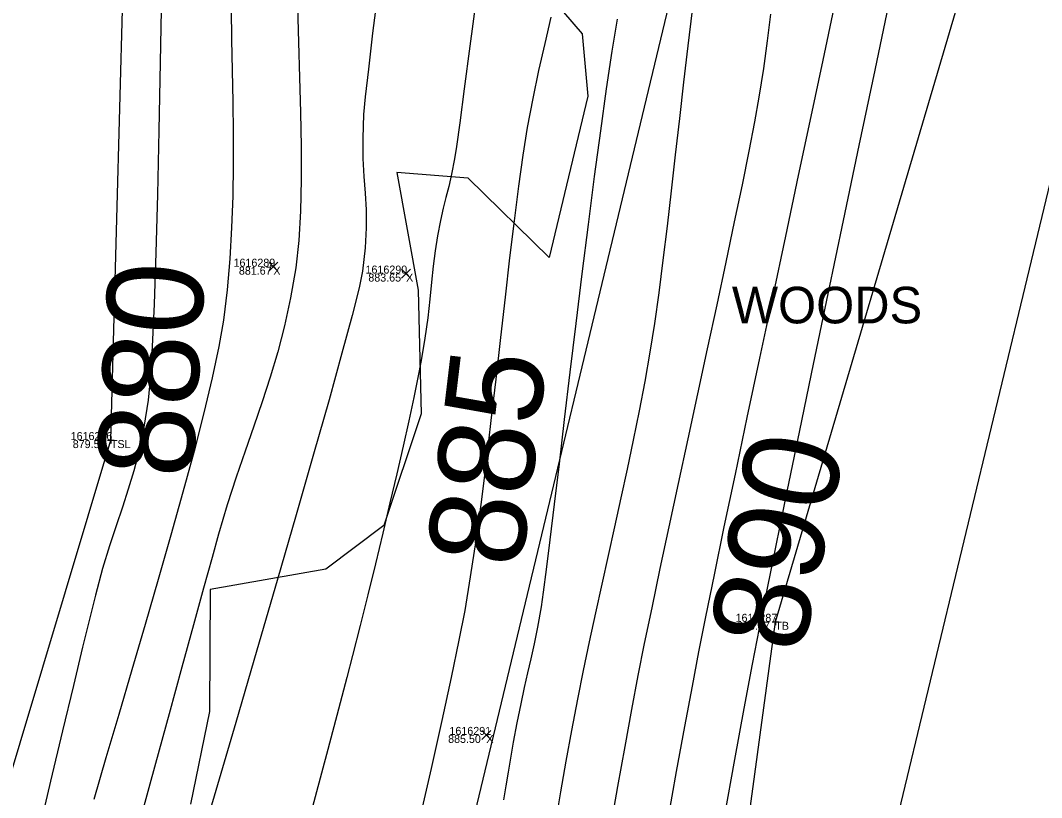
# Model space of a CAD drawing. Extents: x 1957117 to 1971063, y 701601 to 715861.
# Drawn here: x 1963340.46 to 1963385.1, y 706273.78 to 706307.76 of the extents above; entities that cross this region are included whole.
import ezdxf

# ---------------------------------------------------------------- set-up
doc = ezdxf.new("R2010")
doc.units = 0
for name, color, linetype in [('AP_X_Lights', 7, 'Continuous'), ('DT_X_Break_Line', 7, 'Continuous'), ('DT_X_Contour_Major', 7, 'Continuous'), ('DT_X_Contour_Minor', 7, 'Continuous'), ('GE_X_CL_20', 7, 'Continuous'), ('HY_X_Water_Edge', 7, 'Continuous'), ('PV_P_Drive', 7, 'Continuous'), ('PV_P_Shoulder', 7, 'Continuous'), ('RS_Raster1', 7, 'Continuous'), ('RW_X_Esmt_RR', 7, 'Continuous'), ('SC_Scratch1', 7, 'Continuous'), ('SC_Shading5', 7, 'Continuous'), ('VG_X_Text', 7, 'Continuous'), ('VG_X_Tree_Line_Rt', 7, 'Continuous')]:
    doc.layers.add(name, color=color, linetype=linetype)

msp = doc.modelspace()

# ---------------------------------------------------------------- linework, layer by layer
at = {"layer": 'AP_X_Lights'}
for p, q in [((1963351.32, 706296.795), (1963351.708, 706297.185)), ((1963351.32, 706297.185), (1963351.708, 706296.795)), ((1963357.124, 706296.494), (1963357.512, 706296.884)), ((1963357.124, 706296.884), (1963357.512, 706296.494)), ((1963360.631, 706276.321), (1963361.019, 706276.711)), ((1963360.631, 706276.711), (1963361.019, 706276.321))]:
    msp.add_line(p, q, dxfattribs=at)
at = {"layer": 'DT_X_Break_Line'}
for points in [[(1963218.329, 705756.178), (1963229.265, 705808.356), (1963234.8, 705853.147), (1963240.079, 705903.468), (1963258.033, 705954.684), (1963270.287, 705999.321), (1963276.323, 706049.345), (1963291.502, 706096.678), (1963290.138, 706117.655), (1963319.921, 706191.295), (1963330.374, 706242.631), (1963344.413, 706289.409), (1963345.772, 706340.009), (1963383.117, 706434.704), (1963392.11, 706487.426), (1963408.164, 706535.687), (1963423.633, 706582.721), (1963435.242, 706630.63), (1963443.084, 706680.696), (1963464.732, 706726.815), (1963480.654, 706774.214), (1963508.465, 706799.669), (1963511.002, 706809.48)], [(1963248.355, 705747.376), (1963261.829, 705795.923), (1963267.581, 705840.559), (1963287.153, 705892.264), (1963291.083, 705944.763), (1963301.574, 705996.211), (1963311.528, 706039.027), (1963334.717, 706086.75), (1963331.957, 706106.508), (1963348.786, 706182.796), (1963365.664, 706223.934), (1963373.462, 706281.461), (1963387.853, 706330.217), (1963397.264, 706379.501), (1963407.696, 706427.592), (1963426.755, 706477.16), (1963442.136, 706524.014), (1963446.007, 706569.971), (1963489.391, 706666.839), (1963500.526, 706701.536)]]:
    msp.add_lwpolyline(points, dxfattribs=at)
at = {"layer": 'DT_X_Contour_Major'}
for points in [[(1963346.619, 706309.006), (1963346.565, 706305.92), (1963346.506, 706302.947), (1963346.442, 706300.152), (1963346.373, 706297.601), (1963346.298, 706295.359), (1963346.219, 706293.494), (1963346.134, 706292.069), (1963346.045, 706291.151), (1963345.851, 706289.968), (1963345.641, 706288.958), (1963345.414, 706288.071), (1963345.172, 706287.259), (1963344.913, 706286.473), (1963344.64, 706285.665), (1963344.351, 706284.786), (1963344.048, 706283.788), (1963343.731, 706282.621), (1963343.498, 706281.688), (1963343.173, 706280.352), (1963342.769, 706278.671), (1963342.299, 706276.701), (1963341.775, 706274.5), (1963341.211, 706272.124)], [(1963346.619, 706309.006), (1963346.565, 706305.92), (1963346.506, 706302.947), (1963346.442, 706300.152), (1963346.373, 706297.601), (1963346.298, 706295.359), (1963346.219, 706293.494), (1963346.134, 706292.069), (1963346.045, 706291.151), (1963345.851, 706289.968), (1963345.641, 706288.958), (1963345.414, 706288.071), (1963345.172, 706287.259), (1963344.913, 706286.473), (1963344.64, 706285.665), (1963344.351, 706284.786), (1963344.048, 706283.788), (1963343.731, 706282.621), (1963343.498, 706281.688), (1963343.173, 706280.352), (1963342.769, 706278.671), (1963342.299, 706276.701), (1963341.775, 706274.5), (1963341.211, 706272.124)], [(1963378.488, 706308.823), (1963377.805, 706305.578), (1963377.114, 706302.289), (1963376.427, 706299.013), (1963375.756, 706295.805), (1963375.114, 706292.724), (1963374.512, 706289.824), (1963373.963, 706287.164), (1963373.479, 706284.8), (1963373.072, 706282.787), (1963372.754, 706281.184), (1963372.453, 706279.609), (1963372.091, 706277.677), (1963371.678, 706275.435), (1963371.222, 706272.933)], [(1963378.488, 706308.823), (1963377.805, 706305.578), (1963377.114, 706302.289), (1963376.427, 706299.013), (1963375.756, 706295.805), (1963375.114, 706292.724), (1963374.512, 706289.824), (1963373.963, 706287.164), (1963373.479, 706284.8), (1963373.072, 706282.787), (1963372.754, 706281.184), (1963372.453, 706279.609), (1963372.091, 706277.677), (1963371.678, 706275.435), (1963371.222, 706272.933)], [(1963363.652, 706307.901), (1963363.377, 706306.752), (1963363.111, 706305.572), (1963362.857, 706304.35), (1963362.618, 706303.074), (1963362.423, 706301.874), (1963362.23, 706300.507), (1963362.036, 706298.998), (1963361.841, 706297.374), (1963361.643, 706295.662), (1963361.443, 706293.888), (1963361.239, 706292.078), (1963361.029, 706290.259), (1963360.815, 706288.458), (1963360.593, 706286.7), (1963360.364, 706285.014), (1963360.126, 706283.424), (1963359.879, 706281.958), (1963359.627, 706280.652), (1963359.291, 706279.032), (1963358.881, 706277.147), (1963358.411, 706275.044), (1963357.892, 706272.772)], [(1963363.652, 706307.901), (1963363.377, 706306.752), (1963363.111, 706305.572), (1963362.857, 706304.35), (1963362.618, 706303.074), (1963362.423, 706301.874), (1963362.23, 706300.507), (1963362.036, 706298.998), (1963361.841, 706297.374), (1963361.643, 706295.662), (1963361.443, 706293.888), (1963361.239, 706292.078), (1963361.029, 706290.259), (1963360.815, 706288.458), (1963360.593, 706286.7), (1963360.364, 706285.014), (1963360.126, 706283.424), (1963359.879, 706281.958), (1963359.627, 706280.652), (1963359.291, 706279.032), (1963358.881, 706277.147), (1963358.411, 706275.044), (1963357.892, 706272.772)]]:
    msp.add_lwpolyline(points, dxfattribs=at)
at = {"layer": 'DT_X_Contour_Minor'}
for points in [[(1963356.093, 706309.106), (1963355.856, 706307.204), (1963355.667, 706305.624), (1963355.533, 706304.421), (1963355.462, 706303.651), (1963355.419, 706302.607), (1963355.429, 706301.718), (1963355.471, 706300.933), (1963355.523, 706300.202), (1963355.565, 706299.472), (1963355.575, 706298.694), (1963355.531, 706297.816), (1963355.413, 706296.788), (1963355.264, 706296.073), (1963354.959, 706294.862), (1963354.515, 706293.209), (1963353.948, 706291.168), (1963353.276, 706288.794), (1963352.515, 706286.141), (1963351.682, 706283.265), (1963350.794, 706280.218), (1963349.867, 706277.056), (1963348.919, 706273.834), (1963347.966, 706270.605)], [(1963356.093, 706309.106), (1963355.856, 706307.204), (1963355.667, 706305.624), (1963355.533, 706304.421), (1963355.462, 706303.651), (1963355.419, 706302.607), (1963355.429, 706301.718), (1963355.471, 706300.933), (1963355.523, 706300.202), (1963355.565, 706299.472), (1963355.575, 706298.694), (1963355.531, 706297.816), (1963355.413, 706296.788), (1963355.264, 706296.073), (1963354.959, 706294.862), (1963354.515, 706293.209), (1963353.948, 706291.168), (1963353.276, 706288.794), (1963352.515, 706286.141), (1963351.682, 706283.265), (1963350.794, 706280.218), (1963349.867, 706277.056), (1963348.919, 706273.834), (1963347.966, 706270.605)], [(1963360.392, 706308.826), (1963360.106, 706306.639), (1963359.86, 706304.772), (1963359.662, 706303.286), (1963359.518, 706302.243), (1963359.437, 706301.704), (1963359.308, 706301.036), (1963359.184, 706300.497), (1963359.062, 706300.021), (1963358.94, 706299.545), (1963358.816, 706299.005), (1963358.686, 706298.337), (1963358.586, 706297.687), (1963358.506, 706297.017), (1963358.433, 706296.314), (1963358.356, 706295.564), (1963358.262, 706294.752), (1963358.141, 706293.864), (1963357.979, 706292.886), (1963357.838, 706292.151), (1963357.656, 706291.268), (1963357.438, 706290.257), (1963357.188, 706289.138), (1963356.911, 706287.932), (1963356.613, 706286.659), (1963356.299, 706285.339), (1963355.974, 706283.992), (1963355.642, 706282.638), (1963355.31, 706281.299), (1963354.981, 706279.993), (1963354.73, 706279.025), (1963354.365, 706277.638), (1963353.897, 706275.882), (1963353.341, 706273.807), (1963352.709, 706271.463)], [(1963360.392, 706308.826), (1963360.106, 706306.639), (1963359.86, 706304.772), (1963359.662, 706303.286), (1963359.518, 706302.243), (1963359.437, 706301.704), (1963359.308, 706301.036), (1963359.184, 706300.497), (1963359.062, 706300.021), (1963358.94, 706299.545), (1963358.816, 706299.005), (1963358.686, 706298.337), (1963358.586, 706297.687), (1963358.506, 706297.017), (1963358.433, 706296.314), (1963358.356, 706295.564), (1963358.262, 706294.752), (1963358.141, 706293.864), (1963357.979, 706292.886), (1963357.838, 706292.151), (1963357.656, 706291.268), (1963357.438, 706290.257), (1963357.188, 706289.138), (1963356.911, 706287.932), (1963356.613, 706286.659), (1963356.299, 706285.339), (1963355.974, 706283.992), (1963355.642, 706282.638), (1963355.31, 706281.299), (1963354.981, 706279.993), (1963354.73, 706279.025), (1963354.365, 706277.638), (1963353.897, 706275.882), (1963353.341, 706273.807), (1963352.709, 706271.463)], [(1963349.67, 706308.249), (1963349.691, 706306.921), (1963349.716, 706305.572), (1963349.74, 706304.207), (1963349.755, 706302.833), (1963349.756, 706301.453), (1963349.737, 706300.073), (1963349.691, 706298.698), (1963349.611, 706297.334), (1963349.492, 706295.985), (1963349.328, 706294.656), (1963349.128, 706293.494), (1963348.84, 706292.133), (1963348.475, 706290.601), (1963348.046, 706288.925), (1963347.563, 706287.134), (1963347.038, 706285.255), (1963346.483, 706283.316), (1963345.91, 706281.345), (1963345.33, 706279.368), (1963344.755, 706277.415), (1963344.196, 706275.512), (1963343.665, 706273.688)], [(1963349.67, 706308.249), (1963349.691, 706306.921), (1963349.716, 706305.572), (1963349.74, 706304.207), (1963349.755, 706302.833), (1963349.756, 706301.453), (1963349.737, 706300.073), (1963349.691, 706298.698), (1963349.611, 706297.334), (1963349.492, 706295.985), (1963349.328, 706294.656), (1963349.128, 706293.494), (1963348.84, 706292.133), (1963348.475, 706290.601), (1963348.046, 706288.925), (1963347.563, 706287.134), (1963347.038, 706285.255), (1963346.483, 706283.316), (1963345.91, 706281.345), (1963345.33, 706279.368), (1963344.755, 706277.415), (1963344.196, 706275.512), (1963343.665, 706273.688)], [(1963352.563, 706308.371), (1963352.61, 706306.815), (1963352.66, 706305.265), (1963352.705, 706303.734), (1963352.733, 706302.24), (1963352.736, 706300.798), (1963352.703, 706299.423), (1963352.624, 706298.132), (1963352.49, 706296.939), (1963352.269, 706295.628), (1963352.006, 706294.409), (1963351.707, 706293.261), (1963351.378, 706292.16), (1963351.026, 706291.084), (1963350.656, 706290.011), (1963350.275, 706288.917), (1963349.887, 706287.781), (1963349.5, 706286.58), (1963349.119, 706285.29), (1963348.837, 706284.276), (1963348.467, 706282.939), (1963348.022, 706281.325), (1963347.514, 706279.478), (1963346.956, 706277.442), (1963346.36, 706275.262), (1963345.737, 706272.982)], [(1963352.563, 706308.371), (1963352.61, 706306.815), (1963352.66, 706305.265), (1963352.705, 706303.734), (1963352.733, 706302.24), (1963352.736, 706300.798), (1963352.703, 706299.423), (1963352.624, 706298.132), (1963352.49, 706296.939), (1963352.269, 706295.628), (1963352.006, 706294.409), (1963351.707, 706293.261), (1963351.378, 706292.16), (1963351.026, 706291.084), (1963350.656, 706290.011), (1963350.275, 706288.917), (1963349.887, 706287.781), (1963349.5, 706286.58), (1963349.119, 706285.29), (1963348.837, 706284.276), (1963348.467, 706282.939), (1963348.022, 706281.325), (1963347.514, 706279.478), (1963346.956, 706277.442), (1963346.36, 706275.262), (1963345.737, 706272.982)], [(1963376.022, 706308.313), (1963375.538, 706306.024), (1963375.016, 706303.565), (1963374.467, 706300.985), (1963373.902, 706298.33), (1963373.332, 706295.648), (1963372.768, 706292.988), (1963372.22, 706290.397), (1963371.699, 706287.922), (1963371.217, 706285.612), (1963370.783, 706283.515), (1963370.409, 706281.677), (1963370.105, 706280.147), (1963369.818, 706278.646), (1963369.492, 706276.888), (1963369.132, 706274.912), (1963368.745, 706272.757)], [(1963376.022, 706308.313), (1963375.538, 706306.024), (1963375.016, 706303.565), (1963374.467, 706300.985), (1963373.902, 706298.33), (1963373.332, 706295.648), (1963372.768, 706292.988), (1963372.22, 706290.397), (1963371.699, 706287.922), (1963371.217, 706285.612), (1963370.783, 706283.515), (1963370.409, 706281.677), (1963370.105, 706280.147), (1963369.818, 706278.646), (1963369.492, 706276.888), (1963369.132, 706274.912), (1963368.745, 706272.757)], [(1963366.549, 706307.811), (1963366.317, 706306.409), (1963366.07, 706304.765), (1963365.811, 706302.925), (1963365.545, 706300.934), (1963365.275, 706298.839), (1963365.005, 706296.683), (1963364.739, 706294.513), (1963364.48, 706292.375), (1963364.234, 706290.314), (1963364.003, 706288.375), (1963363.791, 706286.604), (1963363.603, 706285.046), (1963363.441, 706283.748), (1963363.311, 706282.754), (1963363.216, 706282.11), (1963363.058, 706281.229), (1963362.912, 706280.492), (1963362.77, 706279.844), (1963362.629, 706279.229), (1963362.483, 706278.593), (1963362.327, 706277.881), (1963362.155, 706277.037), (1963361.998, 706276.196), (1963361.878, 706275.496), (1963361.778, 706274.88), (1963361.684, 706274.292), (1963361.578, 706273.677)], [(1963366.549, 706307.811), (1963366.317, 706306.409), (1963366.07, 706304.765), (1963365.811, 706302.925), (1963365.545, 706300.934), (1963365.275, 706298.839), (1963365.005, 706296.683), (1963364.739, 706294.513), (1963364.48, 706292.375), (1963364.234, 706290.314), (1963364.003, 706288.375), (1963363.791, 706286.604), (1963363.603, 706285.046), (1963363.441, 706283.748), (1963363.311, 706282.754), (1963363.216, 706282.11), (1963363.058, 706281.229), (1963362.912, 706280.492), (1963362.77, 706279.844), (1963362.629, 706279.229), (1963362.483, 706278.593), (1963362.327, 706277.881), (1963362.155, 706277.037), (1963361.998, 706276.196), (1963361.878, 706275.496), (1963361.778, 706274.88), (1963361.684, 706274.292), (1963361.578, 706273.677)], [(1963369.832, 706308.205), (1963369.637, 706306.649), (1963369.449, 706305.065), (1963369.266, 706303.469), (1963369.086, 706301.876), (1963368.908, 706300.301), (1963368.73, 706298.761), (1963368.55, 706297.271), (1963368.366, 706295.846), (1963368.176, 706294.502), (1963367.978, 706293.254), (1963367.751, 706291.965), (1963367.508, 706290.684), (1963367.252, 706289.41), (1963366.985, 706288.141), (1963366.711, 706286.877), (1963366.432, 706285.617), (1963366.151, 706284.359), (1963365.871, 706283.103), (1963365.593, 706281.847), (1963365.321, 706280.591), (1963365.057, 706279.334), (1963364.805, 706278.073), (1963364.546, 706276.708), (1963364.304, 706275.362), (1963364.074, 706274.031), (1963363.852, 706272.711)], [(1963369.832, 706308.205), (1963369.637, 706306.649), (1963369.449, 706305.065), (1963369.266, 706303.469), (1963369.086, 706301.876), (1963368.908, 706300.301), (1963368.73, 706298.761), (1963368.55, 706297.271), (1963368.366, 706295.846), (1963368.176, 706294.502), (1963367.978, 706293.254), (1963367.751, 706291.965), (1963367.508, 706290.684), (1963367.252, 706289.41), (1963366.985, 706288.141), (1963366.711, 706286.877), (1963366.432, 706285.617), (1963366.151, 706284.359), (1963365.871, 706283.103), (1963365.593, 706281.847), (1963365.321, 706280.591), (1963365.057, 706279.334), (1963364.805, 706278.073), (1963364.546, 706276.708), (1963364.304, 706275.362), (1963364.074, 706274.031), (1963363.852, 706272.711)], [(1963373.257, 706308.033), (1963373.111, 706306.867), (1963372.941, 706305.659), (1963372.741, 706304.398), (1963372.55, 706303.332), (1963372.302, 706302.048), (1963372.005, 706300.575), (1963371.668, 706298.945), (1963371.297, 706297.185), (1963370.9, 706295.327), (1963370.485, 706293.401), (1963370.06, 706291.436), (1963369.633, 706289.462), (1963369.212, 706287.51), (1963368.803, 706285.608), (1963368.415, 706283.787), (1963368.056, 706282.078), (1963367.733, 706280.509), (1963367.455, 706279.11), (1963367.174, 706277.633), (1963366.877, 706276.009), (1963366.566, 706274.265), (1963366.245, 706272.429)], [(1963373.257, 706308.033), (1963373.111, 706306.867), (1963372.941, 706305.659), (1963372.741, 706304.398), (1963372.55, 706303.332), (1963372.302, 706302.048), (1963372.005, 706300.575), (1963371.668, 706298.945), (1963371.297, 706297.185), (1963370.9, 706295.327), (1963370.485, 706293.401), (1963370.06, 706291.436), (1963369.633, 706289.462), (1963369.212, 706287.51), (1963368.803, 706285.608), (1963368.415, 706283.787), (1963368.056, 706282.078), (1963367.733, 706280.509), (1963367.455, 706279.11), (1963367.174, 706277.633), (1963366.877, 706276.009), (1963366.566, 706274.265), (1963366.245, 706272.429)]]:
    msp.add_lwpolyline(points, dxfattribs=at)
at = {"layer": 'GE_X_CL_20'}
msp.add_lwpolyline([(1963418.3, 706437.397), (1962895.621, 704261.062)], dxfattribs=at)
at = {"layer": 'HY_X_Water_Edge'}
msp.add_spline([(1963191.723, 701994.048), (1963062.047, 702441.167), (1962863.491, 703169.356), (1962827.53, 703438.691), (1962823.213, 703537.412), (1962817.962, 703593.874), (1962817.97, 703697.316), (1962828.582, 703804.235), (1962836.461, 703844.734), (1962850.687, 703896.004), (1962867.251, 703938.846), (1962873.848, 703992.355), (1962884.135, 704091.371), (1962891.241, 704140.854), (1962897.382, 704180.529), (1962905.467, 704230.979), (1962943.949, 704328.022), (1962948.537, 704378.842), (1962964.114, 704426.264), (1963004.885, 704570.73), (1963042.054, 704716.522), (1963062.038, 704814.417), (1963072.171, 704860.237), (1963090.023, 704956.798), (1963107.066, 705031.783), (1963133.773, 705105.742), (1963148.685, 705206.74), (1963175.48, 705301.059), (1963191.635, 705353.417), (1963210.988, 705447.286), (1963219.532, 705497.27), (1963230.124, 705549.475), (1963251.052, 705591.159), (1963275.289, 705693.429), (1963292.982, 705784.032), (1963302.841, 705839.645), (1963335.126, 705936.766), (1963359.752, 706046.75), (1963389.133, 706177.299), (1963417.827, 706273.456), (1963475.868, 706451.902), (1963533.782, 706640.53), (1963553.86, 706696.984), (1963580.184, 706715.425), (1963609.172, 706718.73), (1963617.062, 706714.691), (1963619.447, 706694.678), (1963564.282, 706533.07), (1963531.853, 706395.229), (1963434.4, 706006.96), (1963354.09, 705679.186), (1963237.513, 705206.07), (1963167.369, 704892.962), (1963059.145, 704434.176), (1962907.914, 703908.742), (1962877.458, 703703.326), (1962898.357, 703412.121), (1962942.65, 703052.267), (1963048.963, 702674.866), (1963191.468, 702189.666), (1963245.396, 702019.832)], degree=3, dxfattribs=at)
at = {"layer": 'PV_P_Drive'}
for p, q in [((1963344.413, 706289.555), (1963344.413, 706289.263)), ((1963344.267, 706289.409), (1963344.559, 706289.409)), ((1963344.413, 706289.409), (1963344.413, 706289.409)), ((1963373.316, 706281.461), (1963373.608, 706281.461)), ((1963373.462, 706281.607), (1963373.462, 706281.315)), ((1963373.462, 706281.461), (1963373.462, 706281.461))]:
    msp.add_line(p, q, dxfattribs=at)
at = {"layer": 'RW_X_Esmt_RR'}
msp.add_lwpolyline([(1962866.45, 704268.068), (1963123.345, 705337.727), (1963135.496, 705336.937), (1963400.797, 706441.601)], dxfattribs=at)
at = {"layer": 'SC_Shading5'}
for points in [[(1963026.912, 704294.121), (1963138.818, 704737.794), (1963251.679, 705213.963), (1963374.306, 705730.111), (1963454.783, 706045.593), (1963517.244, 706296.713), (1963562.763, 706479.256), (1963580.13, 706553.799), (1963589.678, 706586.994)], [(1963609.915, 706579.703), (1963587.283, 706499.153), (1963552.056, 706354.005), (1963480.911, 706069.234), (1963357.401, 705576.869), (1963272.751, 705226.931), (1963210.247, 704956.481), (1963044.97, 704288.881)]]:
    msp.add_spline(points, degree=3, dxfattribs=at)
at = {"layer": 'VG_X_Tree_Line_Rt'}
for points in [[(1963359.761, 706341.863), (1963362.474, 706336.763), (1963362.775, 706334.23), (1963360.822, 706331.831), (1963357.496, 706330.336), (1963356.098, 706327.034), (1963352.566, 706324.888), (1963351.315, 706321.887), (1963351.754, 706319.274), (1963354.894, 706318.698), (1963359.879, 706320.739), (1963363.543, 706321.369), (1963367.931, 706320.971), (1963369.676, 706316.542), (1963372.571, 706312.926), (1963372.64, 706308.144), (1963369.626, 706308.561), (1963367.605, 706310.997), (1963365.181, 706312.76), (1963362.931, 706309.611), (1963365.016, 706307.169), (1963365.266, 706304.442)], [(1963365.266, 706304.442), (1963363.58, 706297.388), (1963363.58, 706297.388), (1963360.031, 706300.858), (1963356.909, 706301.113), (1963357.84, 706295.959), (1963357.981, 706290.552), (1963356.35, 706285.671), (1963353.813, 706283.767), (1963348.749, 706282.875), (1963348.722, 706277.542), (1963347.892, 706273.494)]]:
    msp.add_lwpolyline(points, dxfattribs=at)

# ---------------------------------------------------------------- texts
at = {"layer": 'DT_X_Contour_Major'}
for s, rotation, p in [('880', 86.6014, (1963347.978, 706287.695)), ('885', 83.1953, (1963362.369, 706283.757)), ('890', 78.4318, (1963374.637, 706279.982))]:
    msp.add_text(s, height=4.2, rotation=rotation, dxfattribs=at).set_placement(p)
at = {"layer": 'PV_P_Shoulder'}
for s, p in [('881.67', (1963350.007, 706296.64)), ('883.65', (1963355.667, 706296.339)), ('879.50', (1963342.743, 706289.059)), ('890.27', (1963371.789, 706281.111)), ('885.50', (1963359.155, 706276.166))]:
    msp.add_text(s, height=0.35, dxfattribs=at).set_placement(p)
at = {"layer": 'RS_Raster1'}
for s, p in [('1616289', (1963349.773, 706296.99)), ('1616290', (1963355.544, 706296.689)), ('1616286', (1963342.652, 706289.409)), ('1616287', (1963371.723, 706281.461)), ('1616291', (1963359.213, 706276.516))]:
    msp.add_text(s, height=0.35, dxfattribs=at).set_placement(p)
at = {"layer": 'SC_Scratch1'}
for s, p in [('X', (1963351.514, 706296.64)), ('X', (1963357.318, 706296.339)), ('TSL', (1963344.413, 706289.059)), ('TB', (1963373.462, 706281.111)), ('X', (1963360.825, 706276.166))]:
    msp.add_text(s, height=0.35, dxfattribs=at).set_placement(p)
at = {"layer": 'VG_X_Text'}
msp.add_text('WOODS', height=1.6, dxfattribs=at).set_placement((1963371.562, 706294.512))

doc.saveas('drawing.dxf')
